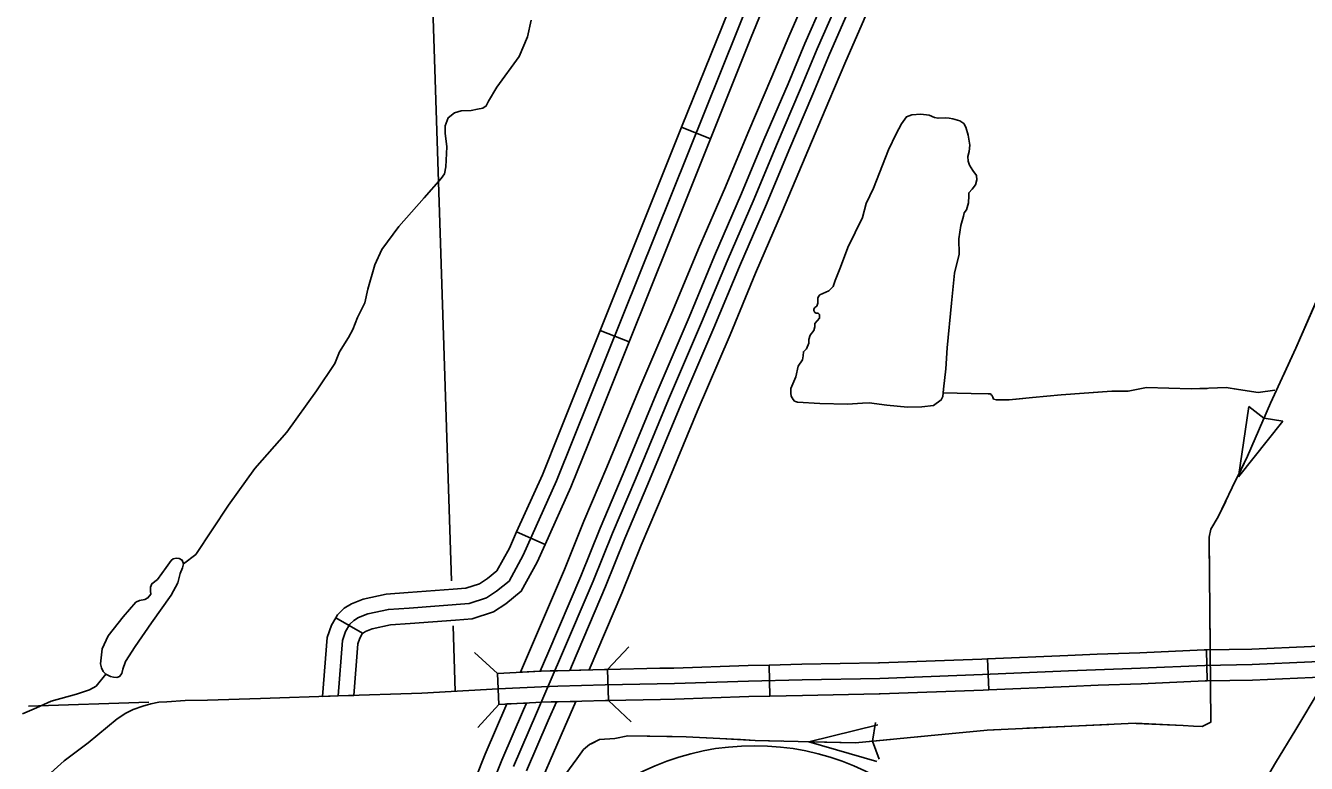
# Model space of a CAD drawing. Extents: x -117616 to 64730, y 54117 to 789866.
# Drawn here: x 63152.9 to 63276.5, y 54954.6 to 55025.8 of the extents above; entities that cross this region are included whole.
import ezdxf

# ---------------------------------------------------------------- set-up
doc = ezdxf.new("R2010")
doc.units = 0
for name, color, linetype in [('15', 7, 'Continuous'), ('19', 7, 'Continuous'), ('31', 7, 'Continuous'), ('33', 7, 'Continuous'), ('35', 7, 'Continuous'), ('38', 7, 'Continuous'), ('43', 7, 'Continuous'), ('5', 7, 'Continuous'), ('6', 7, 'Continuous'), ('R_Draft', 7, 'Continuous')]:
    doc.layers.add(name, color=color, linetype=linetype)

msp = doc.modelspace()

# ---------------------------------------------------------------- linework, layer by layer
at = {"layer": '15'}
for p, q in [((63275.49, 54957.88), (63277.85, 54961.79)), ((63273.55, 54954.64), (63275.49, 54957.88)), ((63271.43, 54951.04), (63273.55, 54954.64))]:
    msp.add_line(p, q, dxfattribs=at)
at = {"layer": '19'}
for points in [[(63247, 55073.18), (63245.31, 55069.06), (63243.6, 55065.08), (63241.48, 55060.15), (63240.47, 55057.68), (63238.83, 55053.78), (63236.63, 55048.51), (63234.96, 55044.69), (63232.3, 55038.46), (63230.16, 55033.29), (63228.25, 55028.6), (63226.56, 55024.74), (63224.93, 55020.87), (63222.61, 55015.43), (63220.46, 55010.26), (63217.85, 55004.25), (63215.38, 54998.31), (63212.2, 54990.88), (63209.02, 54983.19), (63206.79, 54977.96), (63204.92, 54973.31), (63201.75, 54965.87), (63200.69, 54963.39)], [(63207.31, 54963.62), (63205.44, 54963.57), (63205.7, 54964.18), (63208.89, 54971.67), (63210.76, 54976.31), (63212.98, 54981.53), (63216.16, 54989.21), (63219.34, 54996.64), (63221.81, 55002.57), (63224.42, 55008.58), (63226.57, 55013.76), (63228.89, 55019.19), (63230.51, 55023.04), (63232.22, 55026.93), (63234.14, 55031.66), (63236.26, 55036.79), (63238.91, 55042.98), (63240.59, 55046.82), (63242.79, 55052.12), (63244.45, 55056.03), (63245.45, 55058.49), (63247.55, 55063.39), (63249.28, 55067.39), (63250.98, 55071.55)], [(63250.98, 55071.55), (63252.55, 55070.9), (63250.84, 55066.74), (63249.11, 55062.72), (63247.02, 55057.83), (63246.02, 55055.37), (63244.36, 55051.46), (63242.15, 55046.15), (63240.47, 55042.31), (63237.83, 55036.13), (63235.71, 55031.01), (63233.78, 55026.27), (63232.08, 55022.37), (63230.45, 55018.52), (63228.14, 55013.1), (63225.98, 55007.92), (63223.37, 55001.91), (63220.91, 54995.97), (63217.73, 54988.55), (63214.55, 54980.87), (63212.33, 54975.66), (63210.46, 54971.02), (63207.31, 54963.62)], [(63200.69, 54963.39), (63202.58, 54963.49), (63203.31, 54965.21), (63206.49, 54972.66), (63208.36, 54977.31), (63210.58, 54982.53), (63213.77, 54990.22), (63216.95, 54997.65), (63219.41, 55003.59), (63222.02, 55009.6), (63224.17, 55014.77), (63226.5, 55020.2), (63228.13, 55024.07), (63229.82, 55027.94)], [(63197.27, 54955.49), (63199.37, 54960.33)], [(63199.37, 54960.33), (63201.26, 54960.42), (63200.97, 54959.75), (63198.87, 54954.89)], [(63201.25, 54953.86), (63203.36, 54958.72), (63204.14, 54960.53)], [(63204.14, 54960.53), (63204.33, 54960.54), (63206.01, 54960.58), (63204.92, 54958.05), (63202.81, 54953.18)], [(63195.46, 54950.95), (63197.27, 54955.49)], [(63198.87, 54954.89), (63197.04, 54950.31)]]:
    msp.add_lwpolyline(points, dxfattribs=at)
at = {"layer": '31'}
for p, q in [((63216.23, 55015.99), (63219.01, 55014.87)), ((63208.37, 54996.39), (63211.16, 54995.27)), ((63203.05, 54975.71), (63200.31, 54976.93)), ((63200.31, 54976.93), (63200.31, 54976.93)), ((63182.85, 54968.65), (63185.45, 54967.15)), ((63245.76, 54964.69), (63245.89, 54961.69)), ((63266.95, 54962.56), (63266.89, 54965.56)), ((63266.89, 54965.56), (63266.89, 54965.56)), ((63198.59, 54960.29), (63198.45, 54963.28)), ((63209.08, 54963.67), (63209.16, 54960.67)), ((63224.75, 54961.09), (63224.67, 54964.09)), ((63224.67, 54964.09), (63224.67, 54964.09)), ((63198.52, 54961.79), (63203.42, 54962.02))]:
    msp.add_line(p, q, dxfattribs=at)
for points in [[(63224.41, 55035.54), (63221.87, 55030.07), (63220.16, 55025.79)], [(63222.94, 55024.68), (63224.63, 55028.88), (63227.13, 55034.28)], [(63223.25, 55029.48), (63204.17, 54981.86), (63200.95, 54974.69), (63199.58, 54972.19), (63198.37, 54971.23), (63197.41, 54970.58), (63195.72, 54970.02), (63189.94, 54969.59), (63187.94, 54969.45), (63185.94, 54969.02), (63185.05, 54968.67), (63184.59, 54968.38), (63184.22, 54968.02), (63183.81, 54967.31), (63183.5, 54966.44), (63183.1, 54961.1)], [(63220.16, 55025.79), (63216.23, 55015.99)], [(63219.01, 55014.87), (63222.94, 55024.68)], [(63216.23, 55015.99), (63212.3, 55006.19)], [(63219.01, 55014.87), (63215.09, 55005.07)], [(63212.3, 55006.19), (63208.37, 54996.39)], [(63215.09, 55005.07), (63211.16, 54995.27)], [(63204.45, 54986.58), (63208.37, 54996.39)], [(63211.16, 54995.27), (63207.23, 54985.47)], [(63200.31, 54976.93), (63202.79, 54982.45), (63204.45, 54986.58)], [(63207.23, 54985.47), (63205.55, 54981.27), (63203.05, 54975.71)], [(63200.31, 54976.93), (63199.61, 54975.36), (63198.41, 54973.18), (63197.49, 54972.44), (63196.74, 54971.94), (63195.42, 54971.5), (63194.18, 54971.41)], [(63203.05, 54975.71), (63202.29, 54974.02), (63200.75, 54971.21), (63199.26, 54970.01), (63198.07, 54969.22), (63196.01, 54968.54), (63194.4, 54968.42)], [(63194.18, 54971.41), (63189.83, 54971.09), (63187.73, 54970.94), (63185.5, 54970.46), (63184.38, 54970.01), (63183.66, 54969.57), (63183.02, 54968.94), (63182.85, 54968.65)], [(63181.59, 54961.05), (63182.02, 54966.75), (63182.44, 54967.94), (63182.85, 54968.65)], [(63194.4, 54968.42), (63190.05, 54968.1), (63188.15, 54967.96), (63186.38, 54967.58), (63185.73, 54967.32), (63185.52, 54967.19), (63185.42, 54967.09), (63185.45, 54967.15)], [(63185.45, 54967.15), (63185.18, 54966.68), (63184.98, 54966.13), (63184.6, 54961.16), (63183.1, 54961.1), (63181.59, 54961.05)], [(63266.89, 54965.56), (63271.24, 54965.63), (63277, 54965.88), (63277.44, 54965.9)], [(63287.99, 54964.22), (63286.84, 54964.52), (63286.09, 54964.58), (63285.1, 54964.63), (63282.27, 54964.52), (63277.05, 54964.38), (63271.28, 54964.13), (63266.71, 54964.05), (63260.52, 54963.77), (63253.56, 54963.52), (63245.26, 54963.16), (63235.36, 54962.8), (63227.87, 54962.66), (63222.69, 54962.54), (63215.53, 54962.29), (63208.84, 54962.16), (63204.29, 54962.04), (63202.71, 54961.99)], [(63235.24, 54964.3), (63235.32, 54964.3), (63245.2, 54964.66), (63245.76, 54964.69)], [(63256.32, 54965.12), (63253.5, 54965.02), (63245.76, 54964.69)], [(63266.89, 54965.56), (63266.66, 54965.55), (63260.46, 54965.27), (63256.32, 54965.12)], [(63198.45, 54963.28), (63202.67, 54963.49)], [(63203.56, 54963.52), (63202.67, 54963.49)], [(63209.08, 54963.67), (63208.8, 54963.66), (63204.25, 54963.54), (63203.56, 54963.52)], [(63214.13, 54963.77), (63209.08, 54963.67)], [(63224.67, 54964.09), (63222.65, 54964.04), (63215.49, 54963.79), (63214.13, 54963.77)], [(63224.67, 54964.09), (63227.84, 54964.16), (63235.24, 54964.3)], [(63256.42, 54962.13), (63253.62, 54962.03), (63245.89, 54961.69)], [(63266.95, 54962.56), (63266.75, 54962.55), (63260.58, 54962.27), (63256.42, 54962.13)], [(63277.52, 54962.9), (63277.1, 54962.89), (63271.33, 54962.64), (63266.95, 54962.56)], [(63209.16, 54960.67), (63208.87, 54960.67), (63204.33, 54960.54), (63203.64, 54960.52)], [(63214.18, 54960.77), (63209.16, 54960.67)], [(63224.75, 54961.09), (63222.73, 54961.04), (63215.57, 54960.79), (63214.18, 54960.77)], [(63235.3, 54961.3), (63227.9, 54961.16), (63224.75, 54961.09)], [(63245.89, 54961.69), (63245.32, 54961.66), (63235.4, 54961.3), (63235.3, 54961.3)], [(63198.59, 54960.29), (63202.75, 54960.49)], [(63203.64, 54960.52), (63202.75, 54960.49)]]:
    msp.add_lwpolyline(points, dxfattribs=at)
at = {"layer": '33'}
for points in [[(63154.04, 54952.5), (63156.64, 54954.85), (63158.95, 54956.58), (63161.77, 54958.88), (63162.61, 54959.45), (63163.32, 54959.79), (63164.24, 54960.11), (63165, 54960.34), (63165.77, 54960.5), (63166.55, 54960.54), (63168.31, 54960.65), (63170.47, 54960.71), (63175.59, 54960.87), (63183.1, 54961.1)], [(63183.1, 54961.1), (63191.16, 54961.37), (63198.52, 54961.78)]]:
    msp.add_lwpolyline(points, dxfattribs=at)
at = {"layer": '35'}
for points in [[(63201.71, 55026.32), (63201.37, 55024.73), (63200.56, 55022.84), (63198.41, 55019.88), (63197.6, 55018.51), (63197.38, 55018.06), (63197.04, 55017.84), (63196.53, 55017.73), (63195.93, 55017.62), (63194.97, 55017.58), (63194.31, 55017.4), (63193.71, 55016.92), (63193.42, 55016.14), (63193.42, 55015.43), (63193.57, 55014.1), (63193.49, 55012.18), (63193.34, 55011.51), (63193.01, 55011.06), (63191.38, 55009.18), (63188.94, 55006.43), (63187.31, 55004.18), (63186.61, 55002.73), (63185.94, 55000.36), (63185.65, 54999.06), (63184.94, 54997.62), (63184.5, 54996.47), (63184.09, 54995.69), (63183.2, 54994.32), (63182.76, 54993.18), (63180.98, 54990.55), (63178.13, 54986.58), (63175.06, 54983.06), (63172.51, 54979.51), (63169.36, 54974.77), (63168.16, 54973.84)], [(63242.04, 55016.86), (63242.41, 55016.82), (63243.08, 55016.62), (63243.46, 55016.35), (63243.67, 55016.01), (63243.87, 55015.23), (63244.05, 55014.26), (63243.97, 55013.67), (63243.85, 55013.16), (63243.87, 55012.72), (63244.01, 55012.33), (63244.32, 55011.82), (63244.68, 55011.33), (63244.72, 55010.91), (63244.58, 55010.44), (63244.28, 55010.03), (63243.95, 55009.65), (63243.93, 55009.36), (63243.91, 55008.71), (63243.71, 55008.02), (63243.48, 55007.72), (63243.42, 55007.41), (63243.18, 55006.5), (63242.98, 55005.24), (63243, 55003.73), (63242.55, 55001.91), (63242.28, 54999), (63241.84, 54994.69), (63241.72, 54992.68), (63241.51, 54990.73), (63241.43, 54990), (63241.29, 54989.67), (63240.52, 54989.13), (63239.4, 54989), (63238.03, 54988.98), (63236.04, 54989.17), (63234.33, 54989.41), (63233.7, 54989.37), (63232.24, 54989.27), (63229.57, 54989.33), (63227.42, 54989.45), (63227.13, 54989.57), (63226.99, 54989.73), (63226.81, 54990.04), (63226.77, 54990.34), (63226.77, 54990.77), (63227.24, 54991.89), (63227.46, 54992.92), (63227.91, 54993.56), (63227.97, 54993.92), (63227.99, 54994.33), (63228.27, 54994.61), (63228.52, 54995.16), (63228.52, 54995.51), (63228.62, 54995.93), (63229, 54996.38), (63229.09, 54996.72), (63229.09, 54997.05), (63229.53, 54997.58), (63229.55, 54997.72), (63229.55, 54997.92), (63229.45, 54998.02), (63229.35, 54998.05), (63229.21, 54998.05), (63229.07, 54998.13), (63228.98, 54998.31), (63228.98, 54998.45), (63229.07, 54998.59), (63229.29, 54998.74), (63229.37, 54999.02), (63229.37, 54999.22), (63229.37, 54999.49), (63229.45, 54999.67), (63229.57, 54999.81), (63230.43, 55000.2), (63230.86, 55000.61), (63231.06, 55001.19), (63231.55, 55002.5), (63232.28, 55004.4), (63233.7, 55007.29), (63234.03, 55008.65), (63234.74, 55010.13), (63236.2, 55013.81), (63236.92, 55015.36), (63237.46, 55016.31), (63237.93, 55017), (63238.46, 55017.19), (63239.3, 55017.27), (63240.11, 55017.17), (63240.62, 55016.94), (63240.98, 55016.86), (63241.72, 55016.92), (63242.04, 55016.86)], [(63165.64, 54972.35), (63166.49, 54973.49), (63166.98, 54974.17), (63167.15, 54974.34), (63167.44, 54974.4), (63167.73, 54974.38), (63168.04, 54974.22), (63168.16, 54973.84), (63168.06, 54973.47), (63167.83, 54972.93), (63167.6, 54972.02), (63166.98, 54970.84), (63165.08, 54968.15), (63163.49, 54965.87), (63162.58, 54964.44), (63162.31, 54963.68), (63162.2, 54963.26), (63162, 54962.99), (63161.73, 54962.89), (63161.42, 54962.91), (63161.11, 54962.97), (63160.67, 54963.2), (63160.4, 54963.47), (63160.24, 54963.82), (63160.14, 54964.19), (63160.32, 54965.64), (63160.88, 54966.89), (63162.33, 54968.75), (63163.57, 54970.14), (63163.92, 54970.32), (63164.42, 54970.41), (63164.73, 54970.57), (63165, 54970.92), (63164.98, 54971.23), (63164.98, 54971.61), (63165.12, 54971.94), (63165.64, 54972.35)], [(63160.67, 54963.2), (63159.73, 54962.04), (63159.08, 54961.69), (63157.85, 54961.26), (63155.39, 54960.61), (63153.98, 54959.94), (63152.64, 54959.39)]]:
    msp.add_lwpolyline(points, dxfattribs=at)
at = {"layer": '38'}
for points in [[(63209.08, 54963.67), (63211.14, 54965.85)], [(63196.23, 54965.3), (63198.45, 54963.28)], [(63211.35, 54958.61), (63209.17, 54960.67)], [(63198.59, 54960.29), (63196.57, 54958.07)]]:
    msp.add_lwpolyline(points, dxfattribs=at)
at = {"layer": '43'}
for p, q in [((63269.97, 54982.26), (63270.97, 54989.05)), ((63270.97, 54989.05), (63272.41, 54987.92)), ((63274.23, 54987.64), (63272.43, 54987.91)), ((63269.97, 54982.26), (63274.23, 54987.64)), ((63228.5, 54956.69), (63235.16, 54958.31)), ((63234.95, 54958.55), (63234.64, 54956.75)), ((63228.5, 54956.69), (63235.08, 54954.76)), ((63235.28, 54955.01), (63234.65, 54956.73))]:
    msp.add_line(p, q, dxfattribs=at)
for points in [[(63278.21, 55000.88), (63275.5, 54994.68), (63273.04, 54989.35), (63270.83, 54984.24), (63269.37, 54981.22), (63268.02, 54978.39), (63267.3, 54977.21), (63267.15, 54976.44), (63267.29, 54958.56), (63266.46, 54958.14), (63265.63, 54958.2), (63264.64, 54958.25), (63260.01, 54958.46), (63245.7, 54957.81), (63240, 54957.24), (63233, 54956.59), (63223.33, 54956.81), (63219.92, 54957.01), (63216.67, 54957.17), (63211.04, 54957.24), (63209.77, 54957.01), (63208.3, 54956.89), (63207.35, 54956.41), (63206.75, 54955.93), (63206.12, 54955.02), (63203.55, 54951.53)], [(63277.46, 54999.16), (63275.5, 54994.68), (63274.23, 54991.93)], [(63273.47, 54990.62), (63271.87, 54990.38), (63269.97, 54990.68), (63268.79, 54990.86), (63265.41, 54990.74), (63261.08, 54990.86), (63259.32, 54990.52), (63257.74, 54990.52), (63252.87, 54990.18), (63250.09, 54989.91), (63247.85, 54989.67), (63246.61, 54989.67), (63246.34, 54989.75), (63246.26, 54989.94), (63246.15, 54990.14), (63246.03, 54990.25), (63245.8, 54990.25), (63244.18, 54990.29), (63241.47, 54990.37)], [(63246.14, 54990.15), (63246.03, 54990.25), (63245.8, 54990.25), (63244.18, 54990.29), (63241.47, 54990.37)], [(63256.4, 54990.43), (63252.87, 54990.18), (63250.09, 54989.91), (63248.52, 54989.74)], [(63266.93, 54990.79), (63265.41, 54990.74), (63261.08, 54990.86), (63259.32, 54990.52), (63259.04, 54990.52)], [(63273.47, 54990.62), (63271.87, 54990.38), (63269.97, 54990.68), (63269.56, 54990.74)], [(63273.12, 54989.53), (63273.04, 54989.35), (63270.83, 54984.24), (63269.89, 54982.3)], [(63268.75, 54979.92), (63268.02, 54978.39), (63267.3, 54977.21), (63267.15, 54976.44), (63267.15, 54976.34)], [(63267.15, 54976.34), (63267.18, 54972.38)], [(63267.2, 54969.74), (63267.24, 54965.56)], [(63267.26, 54962.56), (63267.27, 54961.82)], [(63257.46, 54958.34), (63249.55, 54957.98)], [(63267.29, 54959.18), (63267.29, 54958.56), (63266.46, 54958.14), (63265.63, 54958.2), (63264.64, 54958.25), (63260.1, 54958.45)], [(63215.31, 54957.18), (63211.04, 54957.24), (63209.77, 54957.01), (63208.3, 54956.89), (63207.51, 54956.49)], [(63221.9, 54956.89), (63219.92, 54957.01), (63217.94, 54957.1)], [(63246.91, 54957.86), (63245.7, 54957.81), (63240, 54957.24), (63239.03, 54957.15)], [(63225.86, 54956.75), (63223.33, 54956.81), (63221.9, 54956.89)], [(63236.4, 54956.9), (63233, 54956.59), (63228.5, 54956.69)]]:
    msp.add_lwpolyline(points, dxfattribs=at)
at = {"layer": '5'}
for points in [[(63190.94, 55067.03), (63194.03, 54972.22)], [(63194.17, 54967.87), (63194.38, 54961.52)]]:
    msp.add_lwpolyline(points, dxfattribs=at)
at = {"layer": '6'}
msp.add_lwpolyline([(63164.81, 54960.5), (63153.19, 54960.12)], dxfattribs=at)
at = {"layer": 'R_Draft'}
msp.add_lwpolyline([(63200.02, 54954.29), (63204.55, 54964.8), (63207.69, 54972.17), (63209.56, 54976.81), (63211.78, 54982.03), (63214.96, 54989.72), (63218.15, 54997.14), (63220.61, 55003.08), (63223.22, 55009.09), (63225.37, 55014.26), (63227.69, 55019.7), (63229.32, 55023.55), (63231.02, 55027.43), (63232.93, 55032.15), (63235.06, 55037.3), (63237.72, 55043.5), (63239.39, 55047.33), (63241.59, 55052.62), (63243.25, 55056.52), (63244.25, 55058.99), (63246.36, 55063.9), (63249.43, 55071.04)], dxfattribs=at)
msp.add_circle((63223.26, 54931.7), 24.6, dxfattribs=at)

doc.saveas('drawing.dxf')
